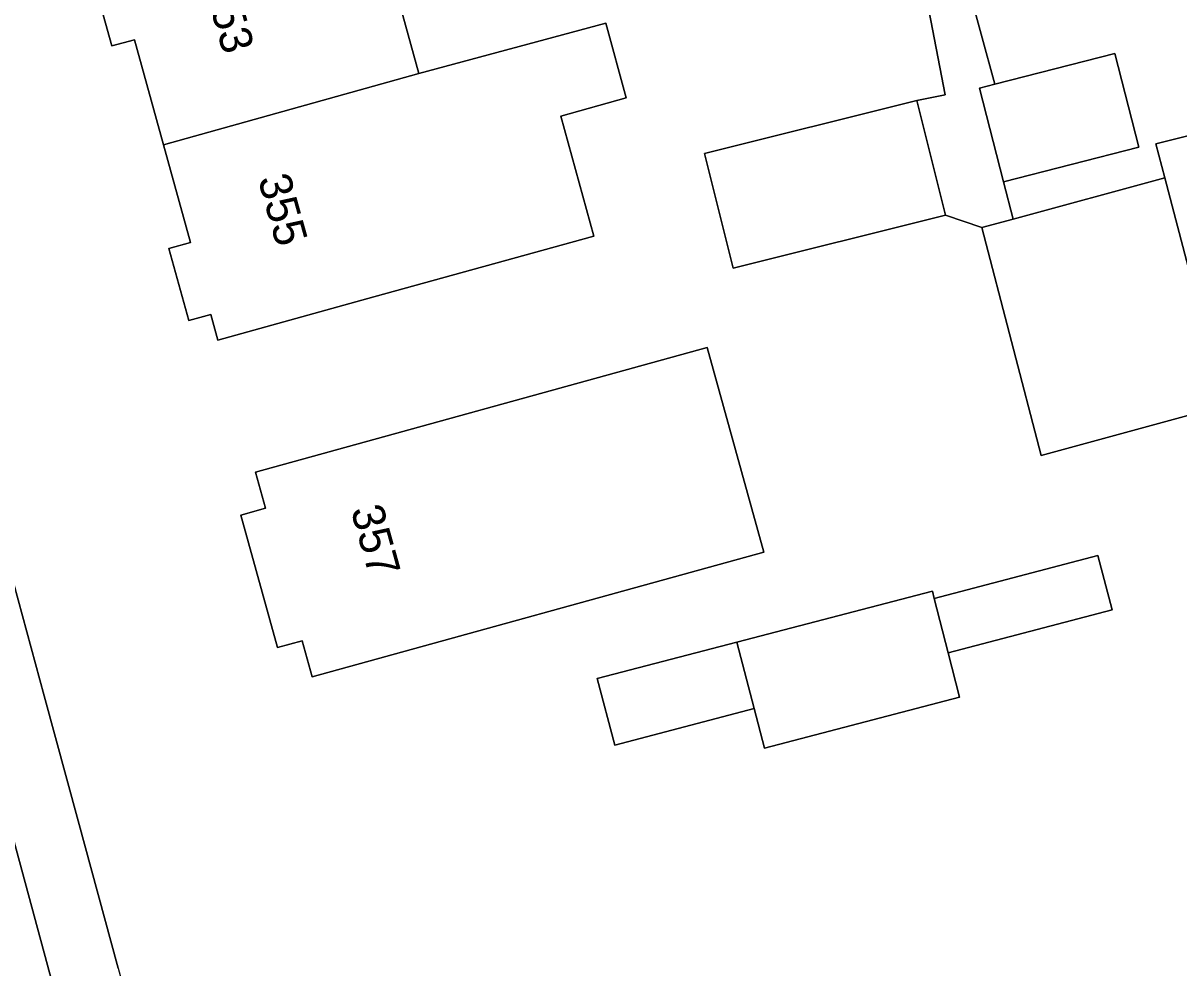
# Model space of a CAD drawing. Extents: x 162542 to 163147, y 380779 to 381521.
# Drawn here: x 162638.72 to 162674.42, y 380890 to 380919.18 of the extents above; entities that cross this region are included whole.
import ezdxf

# ---------------------------------------------------------------- set-up
doc = ezdxf.new("R2010")
doc.units = 0
for name, color, linetype in [('IMGEO_Erf', 7, 'Continuous'), ('IMGEO_Fietspad_gesloten', 7, 'Continuous'), ('IMGEO_Pand', 7, 'Continuous'), ('IMGEO_Pand_nummerreeks', 7, 'Continuous'), ('IMGEO_Voetpad_open', 7, 'Continuous')]:
    doc.layers.add(name, color=color, linetype=linetype)

msp = doc.modelspace()

# ---------------------------------------------------------------- linework, layer by layer
at = {"layer": 'IMGEO_Erf'}
for points in [[(162630.628, 380930.559), (162636.833, 380907.747), (162637.627, 380904.829), (162639.374, 380898.406), (162640.423, 380894.548), (162641.657, 380889.996), (162644.783, 380878.463), (162646.531, 380872.082)], [(162675.825, 380907.372), (162670.166, 380905.831), (162668.333, 380912.867), (162667.21, 380913.25), (162660.657, 380911.612), (162659.77, 380915.159), (162666.323, 380916.798), (162667.198, 380916.966), (162665.202, 380927.334)], [(162649.325, 380923.493), (162650.946, 380917.623), (162656.725, 380919.179), (162657.347, 380916.871), (162655.326, 380916.305), (162656.348, 380912.602), (162649.56, 380910.726), (162644.74, 380909.395), (162644.522, 380910.183), (162643.842, 380909.995), (162643.226, 380912.223), (162643.894, 380912.407), (162643.059, 380915.429), (162642.164, 380918.671), (162641.46, 380918.477), (162640.735, 380921.104)], [(162667.893, 380920.401), (162668.731, 380917.293), (162672.435, 380918.25), (162673.183, 380915.357), (162669.002, 380914.277), (162669.298, 380913.13), (162673.98, 380914.406), (162673.704, 380915.457), (162675.062, 380915.799)]]:
    msp.add_lwpolyline(points, dxfattribs=at)
for points in [[(162659.85, 380909.16), (162661.599, 380902.844), (162647.651, 380898.993), (162647.344, 380900.104), (162646.58, 380899.893), (162645.448, 380903.988), (162646.209, 380904.199), (162645.902, 380905.309)], [(162671.916, 380902.74), (162672.357, 380901.063), (162667.295, 380899.73), (162667.646, 380898.364), (162661.624, 380896.791), (162661.305, 380898.011), (162656.993, 380896.885), (162656.457, 380898.936), (162660.769, 380900.063), (162666.804, 380901.639), (162666.863, 380901.41)]]:
    msp.add_lwpolyline(points, close=True, dxfattribs=at)
at = {"layer": 'IMGEO_Fietspad_gesloten'}
msp.add_lwpolyline([(162643.462, 380875.449), (162639.655, 380889.439), (162637.353, 380897.897), (162637.06, 380898.972), (162635.614, 380904.269), (162634.818, 380907.18), (162628.553, 380930.119), (162627.119, 380935.366), (162613.988, 380983.443), (162609.049, 381001.918), (162603.581, 381022.358), (162590.197, 381071.276), (162588.809, 381076.324), (162582.093, 381100.864), (162580.289, 381107.447), (162569.546, 381146.716), (162569.494, 381146.907), (162565.078, 381163.085), (162555.861, 381196.62), (162551.297, 381213.188), (162551.179, 381213.625), (162548.732, 381222.717), (162546.96, 381221.17)], dxfattribs=at)
at = {"layer": 'IMGEO_Pand'}
for points in [[(162650.946, 380917.623), (162649.325, 380923.493), (162640.735, 380921.104), (162641.46, 380918.477), (162642.164, 380918.671), (162643.059, 380915.429)], [(162650.946, 380917.623), (162643.059, 380915.429), (162643.894, 380912.407), (162643.226, 380912.223), (162643.842, 380909.995), (162644.522, 380910.183), (162644.74, 380909.395), (162649.56, 380910.726), (162656.348, 380912.602), (162655.326, 380916.305), (162657.347, 380916.871), (162656.725, 380919.179)], [(162672.435, 380918.25), (162668.731, 380917.293), (162668.255, 380917.17), (162669.002, 380914.277), (162673.183, 380915.357)], [(162666.323, 380916.798), (162659.77, 380915.159), (162660.657, 380911.612), (162667.21, 380913.25)], [(162673.98, 380914.406), (162669.298, 380913.13), (162668.333, 380912.867), (162670.166, 380905.831), (162675.825, 380907.372)], [(162647.651, 380898.993), (162661.599, 380902.844), (162659.85, 380909.16), (162645.902, 380905.309), (162646.209, 380904.199), (162645.448, 380903.988), (162646.58, 380899.893), (162647.344, 380900.104)], [(162667.295, 380899.73), (162672.357, 380901.063), (162671.916, 380902.74), (162666.863, 380901.41)], [(162666.863, 380901.41), (162666.804, 380901.639), (162660.769, 380900.063), (162661.305, 380898.011), (162661.624, 380896.791), (162667.646, 380898.364), (162667.295, 380899.73)], [(162660.769, 380900.063), (162656.457, 380898.936), (162656.993, 380896.885), (162661.305, 380898.011)]]:
    msp.add_lwpolyline(points, close=True, dxfattribs=at)
at = {"layer": 'IMGEO_Voetpad_open'}
for points in [[(162641.657, 380889.996), (162640.423, 380894.548), (162639.374, 380898.406), (162637.627, 380904.829), (162636.833, 380907.747), (162630.628, 380930.559), (162630.597, 380930.676), (162629.166, 380935.922), (162627.119, 380935.366), (162628.553, 380930.119), (162634.818, 380907.18), (162635.614, 380904.269), (162637.06, 380898.972), (162637.353, 380897.897), (162639.655, 380889.439), (162643.462, 380875.449)], [(162665.202, 380927.334), (162667.198, 380916.966), (162666.323, 380916.798), (162667.21, 380913.25), (162668.333, 380912.867), (162669.298, 380913.13), (162669.002, 380914.277), (162668.255, 380917.17), (162668.731, 380917.293), (162667.893, 380920.401)]]:
    msp.add_lwpolyline(points, dxfattribs=at)
msp.add_lwpolyline([(162676.72, 380909.508), (162675.306, 380914.784), (162675.062, 380915.799), (162673.704, 380915.457), (162673.98, 380914.406), (162675.825, 380907.372), (162678.782, 380895.654), (162679.227, 380895.564), (162685.075, 380894.387), (162688.442, 380893.709), (162690.547, 380893.285), (162692.773, 380892.484), (162692.801, 380892.571), (162699.719, 380890.006), (162700.089, 380891.066), (162695.386, 380892.761), (162691.622, 380894.118), (162689.669, 380894.546), (162682.838, 380895.98), (162680.196, 380896.538), (162679.487, 380899.184), (162678.116, 380904.298)], close=True, dxfattribs=at)

# ---------------------------------------------------------------- texts
at = {"layer": 'IMGEO_Pand_nummerreeks'}
for s, rotation, p in [('353', 285.5254, (162644.319, 380920.325)), ('355', 285.5254, (162645.972, 380914.373)), ('357', 285.4782, (162648.837, 380904.152))]:
    msp.add_text(s, height=1, rotation=rotation, dxfattribs=at).set_placement(p)

doc.saveas('drawing.dxf')
